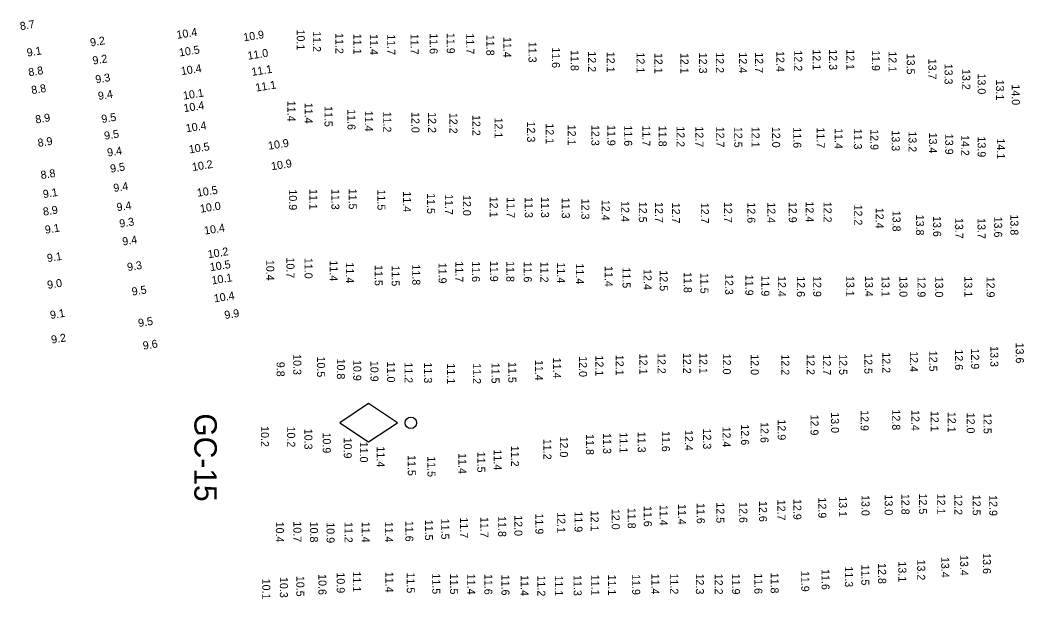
# Model space of a CAD drawing. Extents: x 988130 to 1132882, y 654656 to 841453.
# Drawn here: x 1109417 to 1110044, y 666633 to 666995 of the extents above; entities that cross this region are included whole.
import ezdxf

# ---------------------------------------------------------------- set-up
doc = ezdxf.new("R2010")
doc.units = 0
doc.layers.add('V-CHAN-NAID', color=7, linetype='Continuous')
doc.layers.add('V-TOPO-SOUN', color=7, linetype='Continuous')

msp = doc.modelspace()

# ---------------------------------------------------------------- linework, layer by layer
at = {"layer": 'V-CHAN-NAID'}
msp.add_lwpolyline([(1109652.95, 666743.29), (1109634.95, 666755.29), (1109616.95, 666743.29), (1109634.95, 666731.29)], close=True, dxfattribs=at)
msp.add_circle((1109661.35, 666743.29), 3.6, dxfattribs=at)

# ---------------------------------------------------------------- texts
msp.add_text('GC-15', height=14, rotation=270, dxfattribs=at).set_placement((1109526.17, 666749.14))
at = {"layer": 'V-TOPO-SOUN'}
for s, rotation, p in [('8.7', 9.0039, (1109417.62, 666988.61)), ('10.4 ', 9.0039, (1109515.42, 666983.18)), ('10.9 ', 9.0039, (1109557.14, 666981.62)), ('10.1 ', 270, (1109590.11, 666989.05)), ('11.2 ', 270, (1109600.17, 666988.02)), ('11.2 ', 270, (1109614.25, 666986.84)), ('11.1 ', 270, (1109625.52, 666986.39)), ('11.4 ', 270, (1109635.81, 666986.19)), ('11.7 ', 270, (1109646.63, 666986.1)), ('11.7 ', 270, (1109661.2, 666986.36)), ('11.6 ', 270, (1109673.12, 666986.73)), ('11.9 ', 270, (1109683.79, 666986.95)), ('11.7 ', 270, (1109695.92, 666986.59)), ('11.8 ', 270, (1109708.49, 666985.72)), ('9.2', 9.0039, (1109461.46, 666978.43)), ('10.5 ', 9.0039, (1109516.98, 666972.16)), ('11.4 ', 270, (1109719.1, 666984.43)), ('11.3 ', 270, (1109734.85, 666981.37)), ('9.1', 9.0039, (1109421.9, 666972.08)), ('9.2', 9.0039, (1109462.99, 666967.11)), ('11.0 ', 9.0039, (1109559.75, 666970.13)), ('11.6 ', 270, (1109749.44, 666977.99)), ('11.8 ', 270, (1109761.2, 666976.2)), ('12.2 ', 270, (1109771.98, 666975.41)), ('12.1 ', 270, (1109783.7, 666975.15)), ('12.1 ', 270, (1109802.32, 666974.74)), ('12.1 ', 270, (1109813.51, 666974.45)), ('12.1 ', 270, (1109829.75, 666974.45)), ('12.3 ', 270, (1109841.36, 666974.57)), ('12.2 ', 270, (1109851.85, 666974.85)), ('12.4 ', 270, (1109866.29, 666974.77)), ('12.7 ', 270, (1109876.37, 666974.83)), ('12.4 ', 270, (1109889.64, 666975.57)), ('12.2 ', 270, (1109900.75, 666975.99)), ('12.1 ', 270, (1109912.3, 666976.65)), ('12.3 ', 270, (1109922.58, 666976.7)), ('12.1 ', 270, (1109933.35, 666976.71)), ('11.9 ', 270, (1109949.26, 666976.14)), ('12.1 ', 270, (1109959.68, 666975.43)), ('13.5 ', 270, (1109971.07, 666973.95)), ('8.8', 9.0039, (1109422.9, 666959.79)), ('10.4 ', 9.0039, (1109518.15, 666960.52)), ('11.1 ', 9.0039, (1109562.25, 666960.02)), ('13.7 ', 270, (1109984.57, 666970.83)), ('13.3 ', 270, (1109994.67, 666967.72)), ('9.3', 9.0039, (1109464.75, 666955.37)), ('13.2 ', 270, (1110005.71, 666964.36)), ('13.0 ', 270, (1110015.35, 666961.57)), ('8.8', 9.0039, (1109424.73, 666948.64)), ('11.1 ', 9.0039, (1109564.72, 666950.21)), ('13.1 ', 270, (1110026.8, 666957.75)), ('14.0 ', 270, (1110036.65, 666954.79)), ('9.4', 9.0039, (1109466.38, 666945.01)), ('10.1 ', 9.0039, (1109519.49, 666945.2)), ('10.4 ', 9.0039, (1109519.79, 666937.35)), ('11.4 ', 270, (1109584.33, 666944.54)), ('11.4 ', 270, (1109595.06, 666943.31)), ('8.9', 9.0039, (1109427.26, 666930.3)), ('9.5', 9.0039, (1109468.5, 666930.59)), ('11.5 ', 270, (1109607.44, 666941.27)), ('11.6 ', 270, (1109621.79, 666939.28)), ('11.4 ', 270, (1109632.65, 666938.31)), ('11.2 ', 270, (1109644.15, 666937.76)), ('12.0 ', 270, (1109661.76, 666937.49)), ('12.2 ', 270, (1109672.16, 666937.39)), ('12.2 ', 270, (1109685.48, 666936.98)), ('12.2 ', 270, (1109699.76, 666935.65)), ('10.4 ', 9.0039, (1109521.22, 666924.8)), ('12.1 ', 270, (1109713.66, 666934.02)), ('12.3 ', 270, (1109733.99, 666931.55)), ('12.1 ', 270, (1109745.62, 666930.43)), ('12.1 ', 270, (1109759.38, 666929.59)), ('12.3 ', 270, (1109774.07, 666929.41)), ('11.9 ', 270, (1109784.11, 666929.39)), ('11.6 ', 270, (1109794.58, 666929.14)), ('11.7 ', 270, (1109805.93, 666929.07)), ('9.5', 9.0039, (1109470.24, 666920.14)), ('11.8 ', 270, (1109816.11, 666928.87)), ('12.2 ', 270, (1109827.31, 666928.58)), ('12.7 ', 270, (1109839.06, 666928.52)), ('12.7 ', 270, (1109852.1, 666928.36)), ('12.5 ', 270, (1109863.33, 666928.23)), ('12.1 ', 270, (1109874.1, 666928.3)), ('12.0 ', 270, (1109886.99, 666928.23)), ('11.6 ', 270, (1109900.19, 666927.94)), ('11.7 ', 270, (1109914.82, 666927.84)), ('11.4 ', 270, (1109926.06, 666927.4)), ('11.3 ', 270, (1109938.03, 666927.1)), ('12.9 ', 270, (1109948.35, 666926.76)), ('13.3 ', 270, (1109961.67, 666926.03)), ('13.2 ', 270, (1109972.15, 666925.4)), ('13.4 ', 270, (1109984.94, 666924.66)), ('13.9 ', 270, (1109995.08, 666923.89)), ('14.2 ', 270, (1110005.05, 666923.11)), ('8.9', 9.0039, (1109428.73, 666915.64)), ('9.4', 9.0039, (1109472.1, 666909.64)), ('10.5 ', 9.0039, (1109523.13, 666911.6)), ('10.9 ', 9.0039, (1109572.62, 666913.86)), ('13.9 ', 270, (1110015.34, 666922.21)), ('14.1 ', 270, (1110027.34, 666921)), ('9.5', 9.0039, (1109474, 666899.55)), ('10.2 ', 9.0039, (1109525.12, 666900.59)), ('10.9 ', 9.0039, (1109574.49, 666901.09)), ('8.8', 9.0039, (1109430.56, 666895.56)), ('9.4', 9.0039, (1109475.99, 666887.48)), ('10.5 ', 9.0039, (1109528.19, 666884.48)), ('9.1', 9.0039, (1109431.99, 666883.66)), ('10.9 ', 270, (1109585.24, 666889.13)), ('11.1 ', 270, (1109597.99, 666889.43)), ('11.3 ', 270, (1109611.77, 666889.45)), ('11.5 ', 270, (1109622.58, 666889.6)), ('11.5 ', 270, (1109640.5, 666889.05)), ('11.4 ', 270, (1109656.5, 666887.94)), ('11.5 ', 270, (1109671.51, 666886.78)), ('11.7 ', 270, (1109682.66, 666886.16)), ('12.0 ', 270, (1109693.88, 666885.62)), ('8.9', 9.0039, (1109432.02, 666872.67)), ('9.4', 9.0039, (1109478, 666875.46)), ('10.0 ', 9.0039, (1109530.1, 666874.54)), ('12.1 ', 270, (1109710.68, 666884.59)), ('11.7 ', 270, (1109721.29, 666884.23)), ('11.3 ', 270, (1109732.52, 666884.3)), ('11.3 ', 270, (1109742.67, 666884.4)), ('11.3 ', 270, (1109755.63, 666883.94)), ('12.3 ', 270, (1109767.85, 666883.35)), ('12.4 ', 270, (1109780.57, 666882.59)), ('12.4 ', 270, (1109792.72, 666881.85)), ('12.5 ', 270, (1109803.77, 666881.39)), ('12.7 ', 270, (1109813.87, 666881.23)), ('12.7 ', 270, (1109824.45, 666880.84)), ('12.7 ', 270, (1109842.46, 666880.76)), ('12.7 ', 270, (1109857, 666881.25)), ('12.6 ', 270, (1109871.52, 666881.03)), ('12.4 ', 270, (1109884.01, 666881.08)), ('12.9 ', 270, (1109897.4, 666881.3)), ('12.4 ', 270, (1109907.95, 666881.61)), ('12.2 ', 270, (1109919.13, 666881.45)), ('12.2 ', 270, (1109938.26, 666879.66)), ('12.4 ', 270, (1109951.66, 666877.67)), ('13.8 ', 270, (1109962.17, 666875.8)), ('13.8 ', 270, (1109976.8, 666873.35)), ('13.6 ', 270, (1109987.51, 666872.47)), ('13.8 ', 270, (1110035.78, 666873.46)), ('9.1', 9.0039, (1109433.23, 666861.41)), ('9.3', 9.0039, (1109479.69, 666865.25)), ('10.4 ', 9.0039, (1109532.66, 666860.86)), ('13.7 ', 270, (1110001.28, 666871.32)), ('13.7 ', 270, (1110015.23, 666871.18)), ('13.6 ', 270, (1110025.64, 666872.12)), ('9.4', 9.0039, (1109481.56, 666854.05)), ('9.1', 9.0039, (1109434.55, 666843.67)), ('10.2 ', 9.0039, (1109534.91, 666846.06)), ('9.3', 9.0039, (1109484.58, 666838.06)), ('10.5 ', 9.0039, (1109536.23, 666838.01)), ('10.4 ', 270, (1109571.06, 666845.1)), ('10.7 ', 270, (1109583.7, 666846.58)), ('11.0 ', 270, (1109594.98, 666846.35)), ('11.4 ', 270, (1109610.71, 666844.76)), ('11.4 ', 270, (1109620.79, 666843.51)), ('11.5 ', 270, (1109638.77, 666841.88)), ('11.5 ', 270, (1109649.38, 666841.56)), ('11.8 ', 270, (1109662.24, 666842.26)), ('11.9 ', 270, (1109678.69, 666843.32)), ('11.7 ', 270, (1109689.15, 666844.09)), ('11.6 ', 270, (1109699.52, 666844.25)), ('11.9 ', 270, (1109710.86, 666844.45)), ('11.8 ', 270, (1109720.99, 666844.29)), ('11.6 ', 270, (1109731.88, 666844.03)), ('11.2 ', 270, (1109742.29, 666843.92)), ('11.4 ', 270, (1109752.68, 666843.45)), ('11.4 ', 270, (1109764.43, 666842.89)), ('11.4 ', 270, (1109782.47, 666841.26)), ('10.1 ', 9.0039, (1109537.3, 666829.73)), ('11.5 ', 270, (1109793.54, 666840.38)), ('12.4 ', 270, (1109806.72, 666839.35)), ('12.5 ', 270, (1109816.79, 666838.54)), ('11.8 ', 270, (1109831.81, 666837.48)), ('11.5 ', 270, (1109842.16, 666836.98)), ('12.3 ', 270, (1109857.66, 666836.25)), ('11.9 ', 270, (1109870.25, 666835.77)), ('11.9 ', 270, (1109880.24, 666835.32)), ('12.4 ', 270, (1109890.55, 666835.01)), ('12.9 ', 270, (1109912.65, 666834.94)), ('13.1 ', 270, (1109933.24, 666835.07)), ('13.4 ', 270, (1109944.96, 666835.02)), ('13.1 ', 270, (1109955.32, 666834.98)), ('9.0', 9.0039, (1109434.67, 666826.93)), ('9.5', 9.0039, (1109487.47, 666822.74)), ('12.6 ', 270, (1109902.43, 666834.85)), ('13.0 ', 270, (1109966.48, 666834.82)), ('12.9 ', 270, (1109977.78, 666834.68)), ('13.0 ', 270, (1109988.79, 666834.66)), ('13.1 ', 270, (1110006.99, 666834.79)), ('12.9 ', 270, (1110020.92, 666834.6)), ('10.4 ', 9.0039, (1109538.71, 666818.47)), ('9.1', 9.0039, (1109436.45, 666808.12)), ('9.5', 9.0039, (1109491.45, 666803.09)), ('9.9', 9.0039, (1109545.34, 666808.08)), ('9.2', 9.0039, (1109437.16, 666792.73)), ('9.6', 9.0039, (1109494.41, 666788.94)), ('13.3 ', 270, (1110023.23, 666791.2)), ('13.6 ', 270, (1110039.14, 666793.41)), ('10.3 ', 270, (1109587.95, 666786.18)), ('10.5 ', 270, (1109602.8, 666784.71)), ('12.0 ', 270, (1109766.38, 666784.91)), ('12.1 ', 270, (1109776.65, 666785.35)), ('12.1 ', 270, (1109789.28, 666785.76)), ('12.1 ', 270, (1109804.12, 666786.47)), ('12.2 ', 270, (1109815.47, 666786.91)), ('12.2 ', 270, (1109831.39, 666786.97)), ('12.1 ', 270, (1109841.53, 666786.9)), ('12.0 ', 270, (1109856.19, 666786.47)), ('12.0 ', 270, (1109873.63, 666786.13)), ('12.2 ', 270, (1109892.73, 666786.04)), ('12.2 ', 270, (1109908.55, 666786.18)), ('12.7 ', 270, (1109918.67, 666785.98)), ('12.5 ', 270, (1109928.84, 666786.16)), ('12.5 ', 270, (1109944.57, 666786.77)), ('12.2 ', 270, (1109955.78, 666787.36)), ('12.4 ', 270, (1109973.03, 666788.05)), ('12.5 ', 270, (1109985.11, 666788.29)), ('12.6 ', 270, (1110001.19, 666789.17)), ('12.9 ', 270, (1110011.26, 666789.71)), ('9.8', 270, (1109577.54, 666781.39)), ('10.8 ', 270, (1109615.19, 666783.43)), ('10.9 ', 270, (1109625.38, 666782.51)), ('10.9 ', 270, (1109636.13, 666782.01)), ('11.0 ', 270, (1109646.51, 666781.49)), ('11.2 ', 270, (1109657.47, 666781.07)), ('11.3 ', 270, (1109669.61, 666780.99)), ('11.1 ', 270, (1109683.99, 666780.4)), ('11.2 ', 270, (1109700.13, 666780.52)), ('11.5 ', 270, (1109711.74, 666780.82)), ('11.5 ', 270, (1109722.23, 666781.27)), ('11.4 ', 270, (1109738.96, 666782.58)), ('11.4 ', 270, (1109750.17, 666783.97)), ('12.9 ', 270, (1109910.95, 666748.41)), ('13.0 ', 270, (1109923.78, 666749.88)), ('12.9 ', 270, (1109942.25, 666751.18)), ('12.8 ', 270, (1109961.95, 666751.66)), ('12.4 ', 270, (1109973.99, 666751.26)), ('12.1 ', 270, (1109985.97, 666750.71)), ('12.1 ', 270, (1109996.65, 666750.11)), ('12.0 ', 270, (1110008.52, 666749.63)), ('12.5 ', 270, (1110019.02, 666749.36)), ('10.2 ', 270, (1109567.74, 666741.2)), ('10.2 ', 270, (1109584.13, 666740.95)), ('12.4 ', 270, (1109856.03, 666740.91)), ('12.6 ', 270, (1109867.6, 666742.27)), ('12.6 ', 270, (1109879.73, 666743.7)), ('12.9 ', 270, (1109890.49, 666745.39)), ('10.3 ', 270, (1109594.89, 666739.57)), ('10.9 ', 270, (1109606.36, 666737.22)), ('12.0 ', 270, (1109754.45, 666734.68)), ('11.8 ', 270, (1109770.76, 666736.19)), ('11.3 ', 270, (1109781.46, 666736.84)), ('11.1 ', 270, (1109791.74, 666737.28)), ('11.3 ', 270, (1109803.05, 666737.66)), ('11.6 ', 270, (1109818.12, 666738.18)), ('12.4 ', 270, (1109832.49, 666738.79)), ('12.3 ', 270, (1109843.9, 666739.71)), ('10.9 ', 270, (1109619.46, 666733.98)), ('11.0 ', 270, (1109629.55, 666731.46)), ('11.4 ', 270, (1109640.11, 666728.49)), ('11.2 ', 270, (1109723.93, 666728.9)), ('11.2 ', 270, (1109744.16, 666733.24)), ('11.5 ', 270, (1109659.45, 666723.12)), ('11.5 ', 270, (1109671.75, 666722.4)), ('11.4 ', 270, (1109691.09, 666724.31)), ('11.5 ', 270, (1109702.86, 666725.18)), ('11.4 ', 270, (1109713.15, 666726.61)), ('13.1 ', 270, (1109928.66, 666697.39)), ('13.0 ', 270, (1109942.79, 666698.12)), ('13.0 ', 270, (1109957.28, 666698.48)), ('12.8 ', 270, (1109967.74, 666698.88)), ('12.5 ', 270, (1109978.69, 666699.08)), ('12.1 ', 270, (1109990.05, 666699.01)), ('12.2 ', 270, (1110000.74, 666698.67)), ('12.5 ', 270, (1110012.19, 666698.32)), ('12.9 ', 270, (1110022.58, 666698.07)), ('11.6 ', 270, (1109806.83, 666691.31)), ('11.4 ', 270, (1109816.83, 666692.01)), ('11.4 ', 270, (1109828.17, 666692.57)), ('11.6 ', 270, (1109839.91, 666693.16)), ('12.5 ', 270, (1109852.14, 666693.59)), ('12.6 ', 270, (1109866.47, 666693.7)), ('12.6 ', 270, (1109878.8, 666694.41)), ('12.7 ', 270, (1109890.25, 666695.25)), ('12.9 ', 270, (1109900.25, 666695.68)), ('12.9 ', 270, (1109915.81, 666696.62)), ('11.7 ', 270, (1109704.78, 666684.47)), ('11.8 ', 270, (1109715.9, 666684.96)), ('12.0 ', 270, (1109726.02, 666685.53)), ('11.9 ', 270, (1109739.14, 666686.6)), ('12.1 ', 270, (1109752.81, 666687.37)), ('11.9 ', 270, (1109763.56, 666687.92)), ('12.1 ', 270, (1109773.64, 666688.37)), ('12.0 ', 270, (1109786.78, 666689.52)), ('11.8 ', 270, (1109796.83, 666690.14)), ('10.4 ', 270, (1109577.07, 666681.49)), ('10.7 ', 270, (1109588.01, 666681.69)), ('10.8 ', 270, (1109598.36, 666681.53)), ('10.9 ', 270, (1109608.71, 666681.09)), ('11.2 ', 270, (1109619.99, 666681.3)), ('11.4 ', 270, (1109630.72, 666681.45)), ('11.4 ', 270, (1109645.17, 666681.53)), ('11.6 ', 270, (1109657.93, 666682.01)), ('11.5 ', 270, (1109670.2, 666682.71)), ('11.5 ', 270, (1109680.35, 666683.39)), ('11.7 ', 270, (1109692.1, 666684.12)), ('13.4 ', 270, (1109992.55, 666659.45)), ('13.4 ', 270, (1110004.4, 666660.67)), ('13.6 ', 270, (1110018.59, 666661.82)), ('11.3 ', 270, (1109932.45, 666653.55)), ('11.5 ', 270, (1109942.69, 666654.68)), ('12.8 ', 270, (1109953.16, 666655.59)), ('13.1 ', 270, (1109965.79, 666656.68)), ('13.2 ', 270, (1109977.56, 666657.82)), ('10.3 ', 270, (1109579.57, 666646.91)), ('10.5 ', 270, (1109589.84, 666647.65)), ('10.6 ', 270, (1109603.67, 666648.7)), ('10.9 ', 270, (1109615.09, 666649.79)), ('11.1 ', 270, (1109625.15, 666650.38)), ('11.4 ', 270, (1109645.47, 666650.21)), ('11.5 ', 270, (1109658.81, 666649.73)), ('11.5 ', 270, (1109674.75, 666649.18)), ('11.5 ', 270, (1109685.83, 666649.03)), ('11.4 ', 270, (1109696.59, 666648.93)), ('11.6 ', 270, (1109707.25, 666648.86)), ('11.6 ', 270, (1109717.94, 666648.37)), ('11.4 ', 270, (1109729.92, 666648.07)), ('11.2 ', 270, (1109740.38, 666647.85)), ('11.1 ', 270, (1109751.33, 666647.86)), ('11.3 ', 270, (1109763.01, 666648.12)), ('11.1 ', 270, (1109774.04, 666648.3)), ('11.1 ', 270, (1109784.46, 666648.43)), ('11.9 ', 270, (1109799.57, 666648.69)), ('11.4 ', 270, (1109811.52, 666649.01)), ('11.2 ', 270, (1109823.37, 666649.09)), ('12.3 ', 270, (1109839.37, 666649.07)), ('12.2 ', 270, (1109851.17, 666648.96)), ('11.9 ', 270, (1109861.89, 666649)), ('11.6 ', 270, (1109875.87, 666649.27)), ('11.8 ', 270, (1109886.05, 666649.64)), ('11.9 ', 270, (1109905.17, 666650.72)), ('11.6 ', 270, (1109917.87, 666651.86)), ('10.1 ', 270, (1109568.59, 666645.89))]:
    msp.add_text(s, height=5, rotation=rotation, dxfattribs=at).set_placement(p)

doc.saveas('drawing.dxf')
